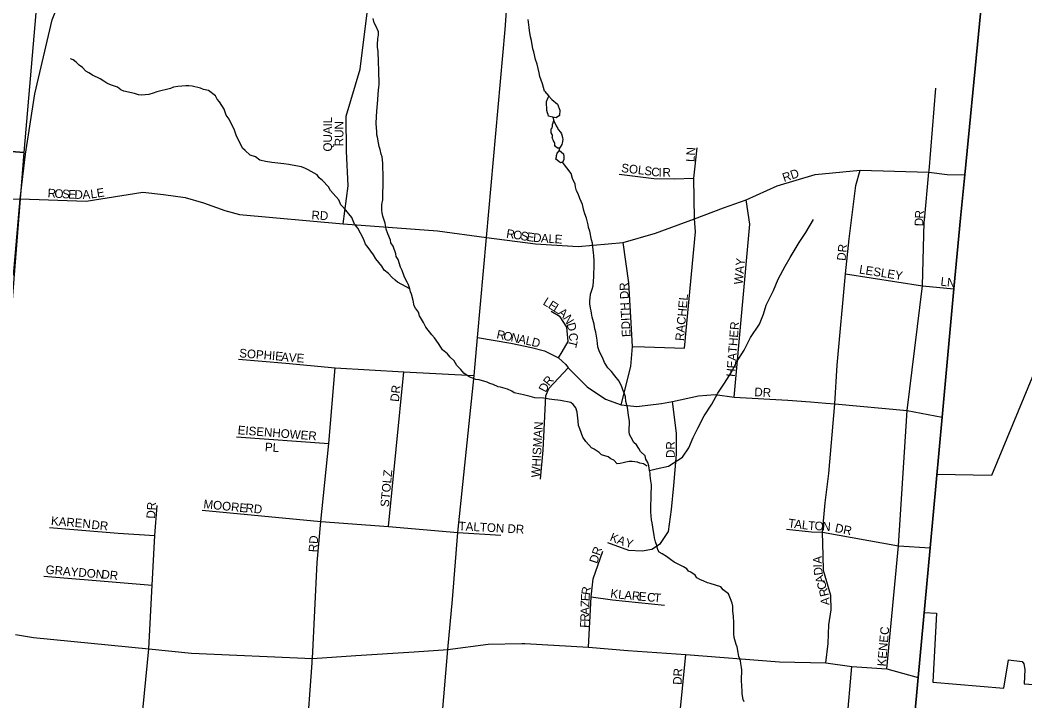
# Model space of a CAD drawing. Extents: x 1310247 to 1552180, y 377264 to 706493.
# Drawn here: x 1445480 to 1451281, y 555139 to 559069 of the extents above; entities that cross this region are included whole.
import ezdxf

# ---------------------------------------------------------------- set-up
doc = ezdxf.new("R2010")
doc.units = 0
for name, color, linetype in [('GM_X_Adjacent_County', 7, 'Continuous'), ('GM_X_City_Street', 7, 'Continuous'), ('GM_X_City_Street_Text', 7, 'Continuous'), ('GM_X_Corporation', 7, 'Continuous'), ('GM_X_County', 7, 'Continuous'), ('GM_X_Minor_River', 7, 'Continuous'), ('GM_X_Section', 7, 'Continuous'), ('GM_X_Township', 7, 'Continuous')]:
    doc.layers.add(name, color=color, linetype=linetype)

msp = doc.modelspace()

# ---------------------------------------------------------------- linework, layer by layer
at = {"layer": 'GM_X_Adjacent_County'}
msp.add_lwpolyline([(1450019.2, 547439.3), (1450130, 548952.3), (1450153.4, 549272.2), (1450226.9, 550277.2), (1450323.8, 551600), (1450375.7, 552147.4), (1450423.8, 552655.3), (1450521.6, 553719.1), (1450664.8, 555272.9), (1450733.7, 556022.1), (1450803.2, 556776.9), (1450871.3, 557516.9), (1450908.9, 557926.3), (1450933.4, 558176.1), (1451171.8, 560612.9)], dxfattribs=at)
at = {"layer": 'GM_X_City_Street'}
for points in [[(1445442.2, 557594.7), (1445481.1, 558036.1), (1445511.5, 558294.8), (1445564.8, 558644), (1445666.2, 559070.1), (1445920.7, 559713.5), (1446176.9, 560321.4), (1446266.5, 560551.4), (1446318.9, 560789.8), (1446337.5, 561002.8), (1446381.8, 561565.3), (1446433.3, 562145.5), (1446449.2, 562346.6), (1446468.8, 562518.3), (1446527.7, 562706), (1446591.5, 562866.7), (1446682.2, 562986.9), (1446742.3, 563067.8), (1446841.7, 563169.6), (1447050.2, 563319.2), (1447230.2, 563392.4), (1447598, 563546.6)], [(1447950.2, 555435.1), (1447977.4, 555724.4), (1448006.9, 556111.5), (1448101.9, 557017.3), (1448121.5, 557237.3), (1448173, 557813.9), (1448280.1, 559014.9), (1448345.3, 559917.3), (1448419.1, 560847)], [(1447345.2, 557892.4), (1447374.4, 558111.3), (1447364.3, 558313.1), (1447362.3, 558514.9), (1447443, 558785.2), (1447504.6, 559282.6), (1447529.8, 559526.8), (1447544.9, 559676.1), (1447574.2, 559781.1), (1447624.6, 559856.7), (1447684.1, 559911.2), (1447759.8, 559946.5), (1447812.3, 559968.7), (1448089.8, 559943.5), (1448245.1, 559929.4), (1448345.3, 559917.3)], [(1450701.2, 557914.1), (1450726.7, 558190.6), (1450727.4, 558198.4), (1450766.8, 558676.4)], [(1449015.2, 557185), (1449084.9, 557182.2), (1449316.5, 557174.6), (1449378.6, 557846.8), (1449373.2, 557921.2), (1449370.1, 558155.5), (1449388, 558330.6)], [(1448173, 557813.9), (1448456, 557777.1), (1448701.8, 557762), (1448962.6, 557785.3), (1449148, 557838.8), (1449373.2, 557921.2), (1449540.7, 557984.4), (1449672.5, 558031.1), (1449851, 558112.1), (1450070.7, 558176.6), (1450330.2, 558202.7), (1450726.7, 558190.6), (1450832, 558177.5), (1450933.4, 558176.1)], [(1450130.8, 555357.9), (1450144.9, 555470.9), (1450150, 555577.9), (1450163.1, 555663.6), (1450160.1, 555747.3), (1450117.7, 555891.6), (1450115.9, 555978.1), (1450112.7, 556113.6), (1450127.8, 556283.1), (1450149, 556450.6), (1450183.3, 556854.1), (1450196.4, 557077.1), (1450245.8, 557603.8), (1450266, 557805.6), (1450304.4, 558113.3), (1450330.2, 558202.7)], [(1448938.1, 558180), (1449139.5, 558154.6), (1449256.3, 558152.7), (1449370.1, 558155.5)], [(1445299.7, 558032.8), (1445481.1, 558036.1)], [(1445481.1, 558036.1), (1445862.3, 558024.2), (1446189.1, 558076.4), (1446307.2, 558062.7), (1446433.5, 558044.8), (1446539.2, 558014.6), (1446661.4, 557969.3), (1446746.5, 557946), (1447345.2, 557892.4), (1447890.7, 557852.9), (1448173, 557813.9)], [(1449602.3, 556892.2), (1449693, 557891), (1449672.5, 558031.1)], [(1450484.4, 555323.1), (1450550.7, 556034.8), (1450602, 556815.8), (1450690.3, 557535.1), (1450700.2, 557902.7), (1450701.2, 557914.1)], [(1448949.4, 556847), (1449005.8, 557068.3), (1449015.2, 557185), (1449006.8, 557353.5), (1448994.5, 557551.2), (1448962.6, 557785.3)], [(1450245.8, 557603.8), (1450690.3, 557535.1), (1450871.3, 557516.9)], [(1448587.9, 557119.1), (1448609.5, 557153), (1448643.7, 557213), (1448636.1, 557296.1), (1448598.3, 557356.6), (1448545.4, 557386.8)], [(1448121.5, 557237.3), (1448314, 557203.8), (1448433.5, 557178.4), (1448507.9, 557158.7), (1448587.9, 557119.1), (1448630.2, 557081.5), (1448643.6, 557062.2), (1448754.2, 556951.3), (1448859.9, 556880.9), (1448949.4, 556847), (1449039.7, 556838.6), (1449182.8, 556855.5), (1449245.9, 556866.8), (1449396.5, 556900.7), (1449493.5, 556907.3), (1449602.3, 556892.2), (1449911.9, 556874.3), (1450043, 556865.3), (1450132.1, 556858.2)], [(1446740.7, 557110.8), (1447014.4, 557089.1), (1447298.4, 557061), (1447694.9, 557039.2), (1448101.9, 557017.3)], [(1447167.3, 555373.1), (1447168.1, 555384.1), (1447195.4, 555938.2), (1447216.5, 556173.5), (1447262.5, 556624.6), (1447298.4, 557061)], [(1447606.8, 556145.3), (1447694.9, 557039.2)], [(1448484.9, 556419), (1448500, 556585.4), (1448514.5, 556899.8), (1448532.3, 556943.1), (1448643.6, 557062.2)], [(1448870.5, 556053.7), (1448993.1, 556008.7), (1449070.6, 556004.4), (1449126.9, 556014.3), (1449177.6, 556046.7), (1449222.7, 556115.7), (1449241, 556243.9), (1449255.1, 556382), (1449270.6, 556563.7), (1449269.2, 556684.9), (1449245.9, 556866.8)], [(1450132.1, 556858.2), (1450183.3, 556854.1), (1450602, 556815.8), (1450803.2, 556776.9)], [(1446730.4, 556663.2), (1447262.5, 556624.6)], [(1446141.8, 554575.9), (1446181.9, 555005.6), (1446222.7, 555440.1), (1446241.9, 555806.4), (1446258.5, 556092.7), (1446271.8, 556267.5)], [(1446531.8, 556239.7), (1447216.5, 556173.5), (1447606.8, 556145.3), (1448006.9, 556111.5)], [(1445650.8, 556139.3), (1446047.1, 556107.7), (1446258.5, 556092.7)], [(1448006.9, 556111.5), (1448256.3, 556096)], [(1449903.8, 556129.7), (1450048.1, 556115.6), (1450112.7, 556113.6)], [(1450112.7, 556113.6), (1450550.7, 556034.8), (1450733.7, 556022.1)], [(1448762, 555449.3), (1448777.5, 555739.6), (1448788.8, 555843.8), (1448845.1, 556003)], [(1445617.5, 555858), (1446058.7, 555823), (1446241.9, 555806.4)], [(1448777.5, 555739.6), (1448900.1, 555721.3), (1449200.2, 555691.7)], [(1445454, 555521.2), (1445557.6, 555504.2), (1446222.7, 555440.1), (1446469.9, 555413.5), (1447168.1, 555384.1), (1447419.4, 555400), (1447756.1, 555421.2), (1447950.2, 555435.1)], [(1447950.2, 555435.1), (1448181.6, 555466.2), (1448376.2, 555470.1)], [(1448376.2, 555470.1), (1448394.3, 555470.5), (1448762, 555449.3), (1448988.8, 555429.6), (1449322.7, 555405.7), (1449865.1, 555364.8), (1450130.8, 555357.9), (1450282.1, 555338.1), (1450484.4, 555323.1), (1450664.7, 555272.9)], [(1447708.1, 552722.4), (1447717.7, 552864.9), (1447730.1, 553025.7), (1447791.3, 553631), (1447800, 553675.5), (1447876, 554497.8), (1447903.2, 554889.8), (1447950.2, 555435.1)], [(1446964.2, 554308.1), (1447033.3, 554383.7), (1447091.3, 554480.3), (1447134.1, 554912.7), (1447166.3, 555359), (1447167.3, 555373.1)], [(1449217.1, 554153.2), (1449232.6, 554337.8), (1449259.3, 554764.7), (1449322.7, 555405.7)], [(1450521.6, 553719.1), (1450361.4, 553779.3), (1450312.8, 553810.8), (1450280.7, 553865.8), (1450251.2, 553941.9), (1450242.7, 554077.1), (1450238.5, 554415.3), (1450252.6, 555005.6), (1450282.1, 555338.1)]]:
    msp.add_lwpolyline(points, dxfattribs=at)
at = {"layer": 'GM_X_Corporation'}
msp.add_lwpolyline([(1451638.6, 557768.5), (1451088.1, 556440), (1450772.7, 556446.2), (1450699.4, 555649.1), (1450770.6, 555646.1), (1450749.6, 555246.7), (1451159, 555212.3), (1451187, 555376.1), (1451264.4, 555366.6), (1451273.9, 555352.5), (1451280.7, 555320.3), (1451276.4, 555237.4), (1452130.3, 555177.7)], dxfattribs=at)
at = {"layer": 'GM_X_County'}
msp.add_lwpolyline([(1451171.8, 560612.9), (1450933.4, 558176.1), (1450908.9, 557926.3), (1450871.3, 557516.9), (1450803.2, 556776.9), (1450733.7, 556022.1), (1450664.8, 555272.9), (1450521.6, 553719.1), (1450423.8, 552655.3), (1450375.7, 552147.4), (1450323.8, 551600), (1450226.9, 550277.2), (1450153.4, 549272.2), (1450130, 548952.3), (1450019.2, 547439.3)], dxfattribs=at)
at = {"layer": 'GM_X_Minor_River'}
for points in [[(1448369.9, 556909.4), (1448332, 556917.7), (1448318.1, 556925.9), (1448294.3, 556938.1), (1448254.4, 556950.5), (1448240.4, 556952.6), (1448210.6, 556964.9), (1448192.7, 556971.1), (1448176.7, 556979.2), (1448130.9, 556991.7), (1448111, 556993.9), (1448073.1, 557010.2), (1448055.2, 557020.4), (1448041.3, 557030.5), (1448025.5, 557052.7), (1448001.7, 557075), (1447986, 557101.1), (1447962.2, 557123.4), (1447948.3, 557141.5), (1447918.5, 557165.8), (1447908.7, 557179.9), (1447894.8, 557202.1), (1447873.1, 557234.3), (1447857.3, 557252.5), (1447821.7, 557296.9), (1447809.9, 557323), (1447786.2, 557361.3), (1447780.4, 557383.4), (1447762.6, 557405.5), (1447754.7, 557419.7), (1447748.9, 557449.7), (1447739.2, 557485.9), (1447733.3, 557499.9), (1447729.4, 557518), (1447721.6, 557540.1), (1447715.7, 557556.2), (1447707.9, 557570.3), (1447698, 557590.4), (1447686.3, 557622.5), (1447676.4, 557642.6), (1447662.8, 557686.8), (1447650.9, 557704.9), (1447649.1, 557719), (1447633.4, 557763.2), (1447619.6, 557783.3), (1447617.7, 557799.3), (1447604, 557835.5), (1447594.2, 557861.7), (1447588.4, 557895.7), (1447582.6, 557913.8), (1447574.8, 557937.9), (1447570.9, 557956), (1447569, 557972), (1447569.3, 558004), (1447573.5, 558032), (1447573.7, 558062.1), (1447576.1, 558122.1), (1447576.6, 558188.2), (1447574.8, 558208.2), (1447575, 558242.3), (1447571.3, 558280.3), (1447565.4, 558294.4), (1447559.6, 558322.5), (1447553.8, 558338.6), (1447549.9, 558360.6), (1447544.2, 558392.7), (1447540.3, 558406.8), (1447540.4, 558424.8), (1447536.8, 558470.9), (1447537.1, 558514.9), (1447541.4, 558566.9), (1447543.6, 558582.9), (1447545.8, 558613), (1447550.2, 558665), (1447550.3, 558681), (1447552.4, 558697), (1447552.6, 558721), (1447550.8, 558757.1), (1447551, 558777.1), (1447549.3, 558827.2), (1447547.8, 558887.3), (1447544, 558913.3), (1447544.1, 558927.3), (1447546.3, 558961.4), (1447548.5, 558983.4), (1447548.6, 559001.4), (1447534.9, 559031.5), (1447525, 559053.7), (1447519.2, 559077.7)], [(1448507, 558659.4), (1448496.8, 558700.3), (1448481.2, 558742.5), (1448477.4, 558764.5), (1448465.7, 558814.7), (1448455.9, 558840.8), (1448446.3, 558885), (1448440.4, 558903), (1448432.8, 558951.2), (1448426.9, 558971.3), (1448421.2, 559009.3), (1448419.4, 559025.4), (1448413.7, 559071.5)], [(1447729.4, 557518), (1447683.7, 557542.4), (1447659.8, 557556.7), (1447645.9, 557566.8), (1447626.1, 557585), (1447606.3, 557605.2), (1447582.5, 557625.5), (1447568.7, 557647.6), (1447533, 557690), (1447521.2, 557714.2), (1447489.6, 557756.5), (1447473.8, 557774.7), (1447462, 557806.8), (1447430.5, 557867.2), (1447410.7, 557891.4), (1447395, 557929.6), (1447351.5, 557984), (1447331.7, 558002.2), (1447319.9, 558030.4), (1447288.2, 558068.7), (1447272.4, 558084.9), (1447260.5, 558107), (1447226.9, 558143.4), (1447207, 558157.6), (1447195.1, 558175.7), (1447143.5, 558204.2), (1447127.5, 558212.3), (1447105.6, 558222.6), (1447051.8, 558231.1), (1447031.9, 558235.3), (1447001.9, 558239.5), (1446934.1, 558246.2), (1446896.2, 558252.5), (1446864.3, 558260.8), (1446838.5, 558279.1), (1446808.6, 558289.4), (1446778.9, 558315.7), (1446765, 558329.8), (1446741.4, 558378.1), (1446729.6, 558398.2), (1446717.8, 558434.4), (1446686.4, 558496.8), (1446670.6, 558520.9), (1446658.8, 558555.1), (1446631.2, 558597.4), (1446617.3, 558611.5), (1446607.5, 558631.6), (1446567.8, 558662), (1446539.9, 558668.3), (1446521.9, 558676.5), (1446474.1, 558686.9), (1446454.1, 558689.1), (1446436.2, 558689.3), (1446390.2, 558685.7), (1446366.2, 558681.9), (1446348.2, 558674.1), (1446270.2, 558654.8), (1446248.2, 558647), (1446224.2, 558639.2), (1446180.2, 558635.6), (1446164.3, 558637.7), (1446140.4, 558646), (1446078.5, 558658.5), (1446062.6, 558666.7), (1446042.8, 558680.9), (1446002.9, 558695.3), (1445981.1, 558705.5), (1445963.2, 558715.7), (1445943.3, 558729.9), (1445897.5, 558750.3), (1445877.7, 558764.5), (1445859.8, 558774.7), (1445839.9, 558794.9), (1445822.1, 558809.1), (1445804.2, 558825.3), (1445786.4, 558839.4), (1445770.4, 558845.6)], [(1448507, 558659.4), (1448533, 558629.7)], [(1448530.5, 558513.5), (1448528.7, 558523.6), (1448524.9, 558533.7), (1448521.2, 558547.8), (1448521.5, 558561.8), (1448519.9, 558581.9), (1448518.3, 558598), (1448528.8, 558621.8), (1448533, 558629.7)], [(1448533, 558629.7), (1448550.6, 558611.3), (1448582.1, 558582.6), (1448595.3, 558548.3), (1448594.7, 558518.2), (1448575, 558505.3), (1448556.4, 558509), (1448538.4, 558511.4), (1448530.5, 558513.5)], [(1448551.7, 558388.8), (1448553.9, 558394.8), (1448553.6, 558405.1), (1448552.2, 558408.8), (1448546.4, 558419), (1448545.2, 558425.1), (1448546.8, 558435), (1448546.9, 558441), (1448551, 558447), (1448553.3, 558456.9), (1448553.5, 558466.9), (1448557.7, 558474.9), (1448559.9, 558484.9), (1448561.9, 558486.8)], [(1448561.9, 558486.8), (1448575.3, 558458.5), (1448585, 558442.2), (1448586.9, 558438.2), (1448600.6, 558421.9), (1448606.3, 558411.8), (1448611.9, 558391.6), (1448613.7, 558379.5), (1448609.2, 558357.6), (1448607, 558351.6), (1448598.7, 558335.7), (1448594.5, 558329.8), (1448582.5, 558330), (1448570.7, 558338.3), (1448566.8, 558344.4), (1448567.1, 558356.4), (1448563.3, 558366.5), (1448559.4, 558372.6), (1448557.5, 558376.7), (1448551.7, 558388.8)], [(1448556.4, 558509), (1448561.9, 558486.8)], [(1448594.2, 558315.8), (1448617.9, 558297.2), (1448619.5, 558279.2), (1448619.1, 558263.1), (1448610.8, 558249.3), (1448600.7, 558245.5), (1448590.8, 558251.7), (1448573.1, 558266.1)], [(1448573.1, 558266.1), (1448577.4, 558280), (1448577.6, 558288), (1448579.9, 558300), (1448594.2, 558315.8)], [(1448594.2, 558315.8), (1448594.5, 558329.8)], [(1449211.6, 555972.5), (1449187.8, 555986.8), (1449169.9, 555996.9), (1449162, 556011), (1449156.2, 556035.1), (1449148.4, 556057.2), (1449142.5, 556079.3), (1449140.7, 556095.3), (1449136.8, 556117.4), (1449129.2, 556167.5), (1449125.3, 556183.6), (1449121.7, 556229.7), (1449122.5, 556345.8), (1449124.7, 556363.8), (1449124.8, 556385.8), (1449121, 556409.9), (1449117.2, 556439.9), (1449117.3, 556454), (1449113.4, 556468), (1449109.7, 556496.1), (1449103.8, 556514.2), (1449092, 556534.3), (1449088.1, 556554.3), (1449062.3, 556578.6), (1449052.5, 556596.7), (1449038.7, 556616.9), (1449022.8, 556631), (1449007, 556659.2), (1448999.2, 556677.3), (1448997.3, 556693.3), (1448997.7, 556753.4), (1448992, 556785.5), (1448990.1, 556803.5), (1448986.3, 556831.6), (1448982.4, 556845.7), (1448976.6, 556867.7), (1448974.8, 556893.8), (1448968.9, 556911.9), (1448959.1, 556934), (1448953.3, 556952), (1448939.5, 556984.2), (1448913.8, 557014.5), (1448894, 557040.7), (1448874.2, 557060.9), (1448854.5, 557093.1), (1448842.7, 557121.3), (1448828.9, 557145.4), (1448823, 557159.5), (1448815.2, 557183.6), (1448811.5, 557221.7), (1448803.8, 557267.8), (1448798, 557285.9), (1448794.2, 557313.9), (1448782.5, 557354.1), (1448778.7, 557376.2), (1448776.8, 557390.2), (1448772.9, 557406.2), (1448769.1, 557430.3), (1448769.2, 557450.3), (1448771.3, 557464.3), (1448773.5, 557486.3), (1448783.7, 557516.3), (1448787.8, 557534.3), (1448792.2, 557586.3), (1448792.4, 557614.3), (1448794.5, 557632.3), (1448794.8, 557678.4), (1448793.1, 557708.4), (1448791.2, 557726.4), (1448789.3, 557740.5), (1448785.6, 557780.6), (1448779.8, 557800.6), (1448770.2, 557850.8), (1448762.3, 557870.9), (1448760.4, 557886.9), (1448750.7, 557925), (1448740.9, 557951.2), (1448735.1, 557969.2), (1448727.3, 558003.4), (1448711.6, 558039.5), (1448701.8, 558065.7), (1448692, 558083.8), (1448686.2, 558105.9), (1448684.3, 558121.9), (1448668.6, 558154.1), (1448660.8, 558184.2), (1448610.8, 558249.3)], [(1449113.4, 556468), (1449152.9, 556478.1), (1449223.3, 556494.7), (1449304.6, 556545.2), (1449339.9, 556600.6), (1449365.2, 556660.2), (1449392.5, 556713.8), (1449430.1, 556785.2), (1449473.6, 556852.4), (1449509.1, 556915.8), (1449546.4, 556973.2), (1449587.9, 557036.5), (1449615.2, 557094.1), (1449660.8, 557163.3), (1449696.5, 557236.7), (1449748.3, 557313.8), (1449771.6, 557371.5), (1449786.7, 557423.3), (1449828.7, 557508.6), (1449856.2, 557574.2), (1449897.8, 557647.5), (1449925, 557699.1), (1449977, 557784.2), (1450016.4, 557843.6), (1450060, 557916.8)], [(1449101.2, 556494.1), (1449095.7, 556496.2), (1449079.8, 556506.4), (1449057.9, 556510.6), (1449043.9, 556516.7), (1449014, 556521), (1448996, 556521.2), (1448978, 556517.3), (1448962, 556513.5), (1448944, 556509.6), (1448928, 556507.8), (1448908.2, 556528), (1448890.3, 556536.2), (1448874.4, 556548.3), (1448836.6, 556558.7), (1448822.7, 556572.8), (1448794.9, 556591.1), (1448779, 556599.2), (1448745.3, 556635.6), (1448729.5, 556661.8), (1448711.9, 556710), (1448704, 556728.1), (1448702.2, 556754.1), (1448696.6, 556806.2), (1448688.8, 556830.3), (1448673, 556850.5), (1448659.1, 556860.7), (1448599.3, 556873.2), (1448585.3, 556875.3), (1448565.4, 556877.5), (1448535.4, 556879.8), (1448515.5, 556884), (1448501.5, 556886.1), (1448451.6, 556888.6), (1448425.7, 556896.8), (1448385.9, 556905.2), (1448369.9, 556909.4)], [(1449660.7, 555133.4), (1449654.9, 555147.5), (1449651, 555167.5), (1449649.1, 555181.6), (1449649.2, 555197.6), (1449647.4, 555223.6), (1449645.7, 555257.7), (1449646.1, 555317.8), (1449644.2, 555331.8), (1449640.4, 555353.8), (1449638.5, 555369.9), (1449628.7, 555396), (1449624.9, 555418.1), (1449619.1, 555450.2), (1449613.3, 555464.2), (1449601.6, 555504.4), (1449599.7, 555526.4), (1449600.2, 555588.5), (1449598.5, 555628.6), (1449594.7, 555656.6), (1449594.9, 555684.7), (1449591, 555702.7), (1449581.2, 555728.8), (1449569.5, 555757), (1449539.7, 555779.3), (1449525.8, 555797.4), (1449464.1, 555816), (1449448.1, 555820.2), (1449424.3, 555832.4), (1449408.3, 555838.6), (1449386.4, 555848.8), (1449376.6, 555864.9), (1449352.7, 555881.1), (1449338.8, 555887.3), (1449328.9, 555901.4), (1449309.1, 555913.6), (1449255.3, 555940.1), (1449235.5, 555954.3), (1449211.6, 555972.5)]]:
    msp.add_lwpolyline(points, dxfattribs=at)
at = {"layer": 'GM_X_Section'}
for points in [[(1440313.1, 564091.4), (1445969.7, 563747.9), (1445502.4, 558303.7), (1440037.8, 558747.4)], [(1440037.8, 558747.4), (1445502.4, 558303.7), (1445077.6, 552978.7), (1439478, 553402.9)]]:
    msp.add_lwpolyline(points, close=True, dxfattribs=at)
at = {"layer": 'GM_X_Township'}
msp.add_lwpolyline([(1451171.8, 560612.9), (1450933.4, 558176.1), (1450908.9, 557926.3), (1450871.3, 557516.9), (1450803.2, 556776.9), (1450733.7, 556022.1), (1450664.8, 555272.9), (1450521.6, 553719.1), (1450423.8, 552655.3), (1450375.7, 552147.4), (1450323.8, 551600), (1450226.9, 550277.2), (1450153.4, 549272.2), (1450130, 548952.3), (1450019.2, 547439.3)], dxfattribs=at)

# ---------------------------------------------------------------- texts
at = {"layer": 'GM_X_City_Street_Text'}
for s, rotation, p in [('QUAIL', 90, (1447280.6, 558310)), ('RUN', 90, (1447346.8, 558340.8)), ('LN', 86.98901, (1449373.7, 558248.9)), ('SOLS', 353.28755, (1448948.6, 558191.7)), ('C', 354.86933, (1449122.3, 558169.4)), ('I', 359.33329, (1449166, 558165.6)), ('R', 359.99406, (1449188.7, 558165.4)), ('RD', 18.43495, (1449890.5, 558134.1)), ('R', 356.82196, (1445638.1, 558045.9)), ('O', 356.82196, (1445677.6, 558043.7)), ('S', 356.82196, (1445721.6, 558041.3)), ('E', 356.82196, (1445756.7, 558039.3)), ('D', 358.92783, (1445793.8, 558037.3)), ('A', 3.13956, (1445841.8, 558036.6)), ('L', 7.35129, (1445889.8, 558039.3)), ('E', 9.45715, (1445926.7, 558044.1)), ('RD', 356.98902, (1447161.6, 557919)), ('R', 85.47835, (1450694.8, 557921.7)), ('D', 88.49198, (1450693.7, 557878.4)), ('R', 351.29631, (1448284.5, 557813.3)), ('O', 351.31808, (1448323.7, 557807.3)), ('S', 351.30577, (1448367.2, 557800.6)), ('E', 351.27876, (1448402, 557795.3)), ('D', 354.65371, (1448440, 557789.6)), ('A', 356.73898, (1448485.8, 557785.3)), ('L', 356.82165, (1448529.7, 557782.8)), ('E', 356.80199, (1448564.9, 557780.9)), ('DR', 83.99458, (1450244.9, 557677.4)), ('WAY', 84.80855, (1449650.9, 557540.8)), ('LESLEY', 351.08614, (1450321.7, 557606.5)), ('LN', 353.65048, (1450792.1, 557536.1)), ('EDITH DR', 92.68235, (1449004.7, 557240.4)), ('L', 327.75718, (1448494.5, 557429.4)), ('E', 327.7195, (1448524.2, 557410.6)), ('RACHEL', 84.90059, (1449312.1, 557215.2)), ('L', 327.75406, (1448554, 557391.8)), ('A', 319.11425, (1448582.2, 557374.2)), ('N', 301.50728, (1448612.8, 557348.5)), ('R', 347.96123, (1448227.8, 557232.4)), ('O', 347.94879, (1448266.5, 557224.2)), ('D', 285.9394, (1448634.4, 557314.3)), ('HEATHER', 85.60026, (1449606.9, 557008.3)), ('N', 347.98403, (1448309.6, 557214.9)), ('A', 347.97852, (1448352.7, 557205.8)), ('L', 347.55416, (1448395.6, 557196.6)), ('D', 345.52903, (1448429.5, 557189.2)), ('T', 256.43413, (1448651.2, 557226.2)), ('C', 273.86416, (1448648.2, 557261.7)), ('SOPHIE', 355.33124, (1446743.9, 557122.6)), ('AVE', 356.05688, (1446985.7, 557100.6)), ('R', 50.41834, (1448533.8, 556953.1)), ('DR', 83.99458, (1447666.5, 556863.4)), ('D', 62.92662, (1448515.4, 556916.3)), ('DR', 356.98842, (1449718, 556898.2)), ('WHISMAN', 86.63203, (1448480.5, 556427.3)), ('EISENHOWER', 355.55264, (1446735, 556678.2)), ('PL', 356.42622, (1446892.4, 556580.1)), ('DR', 90, (1449259.9, 556541.2)), ('STOLZ', 84.68825, (1447609.3, 556256.1)), ('DR', 86.81545, (1446259.1, 556189.7)), ('MOORE', 354.29265, (1446537.2, 556251.3)), ('RD', 353.98321, (1446779.3, 556229.3)), ('KAREN', 355.239, (1445657.1, 556154.4)), ('DR', 353.98321, (1445890.4, 556132.4)), ('TALTON DR', 357.0659, (1448010.8, 556123.8)), ('T', 352.9326, (1449912.4, 556141.3)), ('A', 352.94921, (1449947.3, 556137)), ('L', 352.9326, (1449991, 556131.6)), ('T', 355.6216, (1450028.4, 556127)), ('O', 358.7092, (1450066.5, 556124.2)), ('N', 355.51411, (1450109.7, 556123.2)), ('K', 338.19047, (1448880.7, 556065.2)), ('DR', 348.10496, (1450181.4, 556114.8)), ('RD', 86.98901, (1447195.9, 555996.1)), ('A', 338.16206, (1448921.6, 556048.8)), ('Y', 345.5112, (1448969.1, 556030.3)), ('DR', 71.56504, (1448811.6, 555928)), ('A', 90.02187, (1450108.5, 555930.9)), ('GRAYDON', 355.02985, (1445626.3, 555873)), ('DR', 353.99459, (1445947.7, 555846.5)), ('I', 90.74294, (1450108.8, 555909)), ('D', 98.73288, (1450115.3, 555867.4)), ('A', 107.10113, (1450127.8, 555827.2)), ('C', 107.12344, (1450139.5, 555789.3)), ('R', 81.8115, (1448769.1, 555747.7)), ('K', 351.75243, (1448885.1, 555736.1)), ('L', 354.61967, (1448931.3, 555729.4)), ('A', 354.8124, (1448966.6, 555726.1)), ('R', 354.82096, (1449010.4, 555722.1)), ('E', 354.8031, (1449049.8, 555718.5)), ('C', 354.79317, (1449098, 555714.2)), ('T', 354.8031, (1449137.5, 555710.6)), ('R', 103.65936, (1450149.7, 555747.7)), ('Z', 88.27322, (1448766.3, 555678.9)), ('E', 86.96566, (1448767.3, 555713.7)), ('A', 91.61786, (1450152.5, 555692.4)), ('A', 88.2701, (1448765, 555634.9)), ('F', 88.27836, (1448762.7, 555560.1)), ('R', 88.27162, (1448763.8, 555595.3)), ('KENEC', 85.03271, (1450478.1, 555336.4)), ('DR', 86.98901, (1449298.9, 555230.5))]:
    msp.add_text(s, height=50, rotation=rotation, dxfattribs=at).set_placement(p)

doc.saveas('drawing.dxf')
